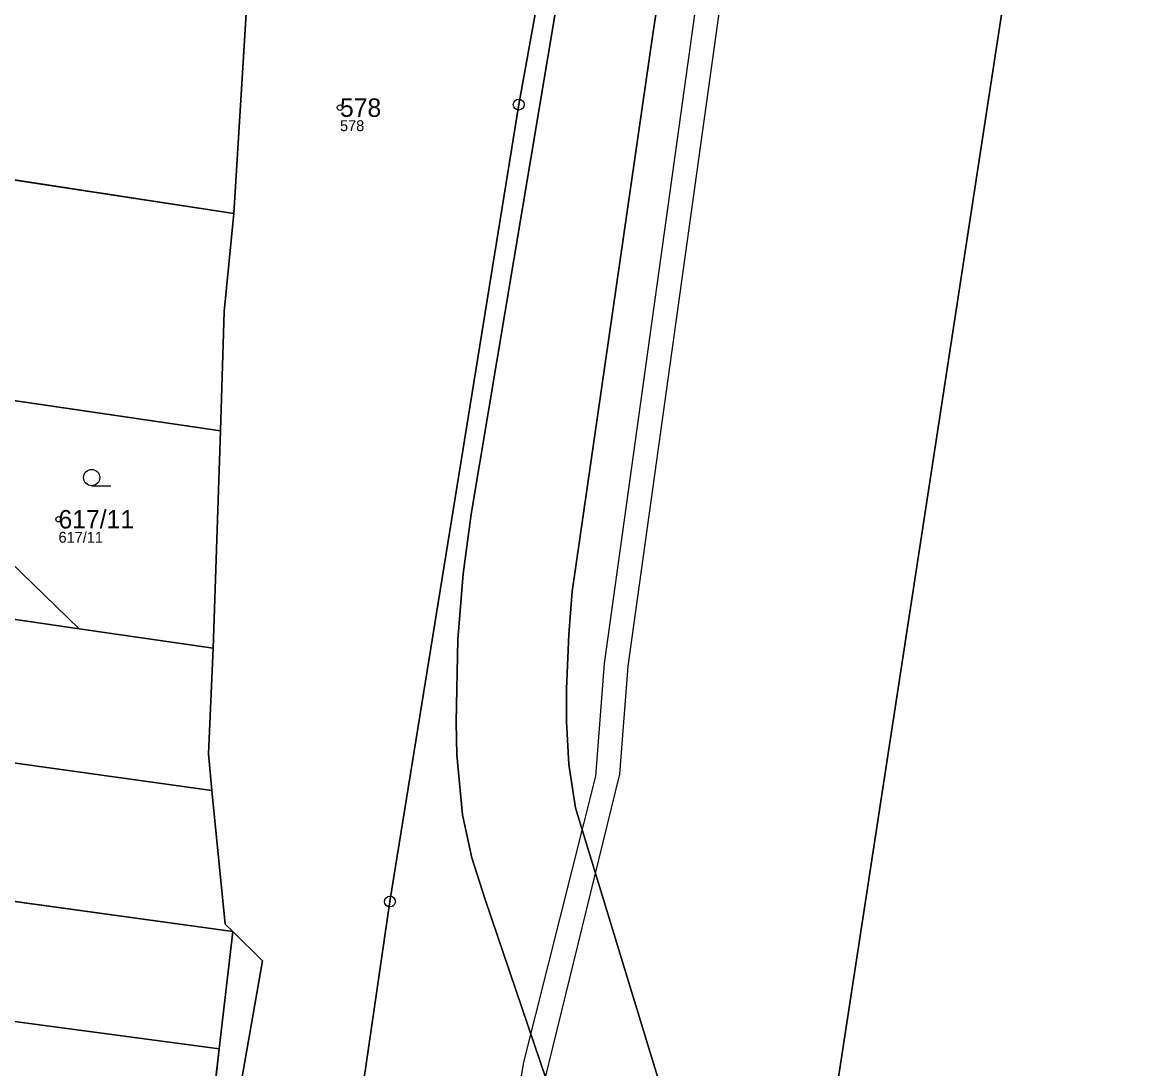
# Model space of a CAD drawing. Extents: x -734965 to -732523, y -1026217 to -1023680.
# Drawn here: x -734214.8 to -734112, y -1025458.1 to -1025361.8 of the extents above; entities that cross this region are included whole.
import ezdxf

# ---------------------------------------------------------------- set-up
doc = ezdxf.new("R2010")
doc.units = 0
for name, color, linetype in [('Vrstva 1', 7, 'Continuous'), ('Vrstva 13', 7, 'Continuous'), ('Vrstva 2', 7, 'Continuous'), ('Vrstva 3', 7, 'Continuous'), ('Vrstva 50', 7, 'Continuous'), ('Vrstva 51', 7, 'Continuous'), ('Vrstva 8', 7, 'Continuous')]:
    doc.layers.add(name, color=color, linetype=linetype)

msp = doc.modelspace()

# ---------------------------------------------------------------- linework, layer by layer
at = {"layer": 'Vrstva 1'}
for p, q in [((-734194.12, -1025358.97), (-734195.38, -1025379.43)), ((-734250.39, -1025371), (-734195.38, -1025379.43)), ((-734234.07, -1025393.93), (-734196.61, -1025399.41)), ((-734234.07, -1025393.93), (-734209.6, -1025417.64)), ((-734196.61, -1025399.41), (-734197.28, -1025419.42)), ((-734209.6, -1025417.64), (-734237.03, -1025413.62)), ((-734197.28, -1025419.42), (-734209.6, -1025417.64)), ((-734230.22, -1025427.95), (-734197.39, -1025432.52)), ((-734260.05, -1025436.59), (-734195.46, -1025445.51)), ((-734195.46, -1025445.51), (-734196.71, -1025456.31)), ((-734262.44, -1025447.52), (-734196.71, -1025456.31)), ((-734196.71, -1025456.31), (-734198, -1025467.39))]:
    msp.add_line(p, q, dxfattribs=at)
for points in [[(-734133.38, -1025212.52), (-734147.25, -1025301.2), (-734156.78, -1025362.71), (-734164.22, -1025414.21), (-734164.54, -1025418.17), (-734164.74, -1025423.18), (-734164.76, -1025426.18), (-734164.54, -1025430.14), (-734163.93, -1025434.11), (-734150.29, -1025478.74), (-734149.26, -1025481.04), (-734147.79, -1025483.08), (-734146.7, -1025484.05)], [(-734165.69, -1025493.21), (-734164.83, -1025492.89), (-734164.35, -1025493.02), (-734163.91, -1025492.8), (-734163.87, -1025492.31), (-734162.26, -1025491.06), (-734160.77, -1025489.7), (-734159.53, -1025488.12), (-734158.87, -1025486.23), (-734158.67, -1025484.23), (-734158.88, -1025482.22), (-734159.26, -1025480.77), (-734172.24, -1025442.54), (-734173.48, -1025438.71), (-734174.32, -1025434.77), (-734174.85, -1025429.25), (-734174.92, -1025426.23), (-734174.74, -1025418.64), (-734174.26, -1025412.59), (-734173.54, -1025407.09), (-734165.68, -1025360.28), (-734143.52, -1025217.96)], [(-734135.5, -1025471.95), (-734141.43, -1025470.1), (-734110.97, -1025271.5), (-734071.85, -1025255.12), (-734071.78, -1025256.05)], [(-734186.54, -1025480.67), (-734181, -1025442.74), (-734169.15, -1025369.4), (-734156.59, -1025300)], [(-734195.38, -1025379.43), (-734196.25, -1025388.44), (-734196.61, -1025399.41)], [(-734197.28, -1025419.42), (-734197.72, -1025429.14), (-734197.39, -1025432.52)], [(-734197.39, -1025432.52), (-734196.17, -1025444.81), (-734195.46, -1025445.51)], [(-734195.46, -1025445.51), (-734192.73, -1025448.2), (-734199.45, -1025486.49), (-734203.46, -1025495.22)]]:
    msp.add_lwpolyline(points, dxfattribs=at)
at = {"layer": 'Vrstva 13'}
msp.add_lwpolyline([(-734115.43, -1025136.65), (-734117.34, -1025154.58), (-734109.43, -1025163.58), (-734124.65, -1025178.37), (-734135.5, -1025248.81), (-734150.92, -1025346.32), (-734161.29, -1025420.84), (-734162.08, -1025431.21), (-734168.72, -1025457.51), (-734174.79, -1025493.82), (-734178.87, -1025496.87), (-734173.4, -1025495.55), (-734172.75, -1025495.07), (-734166.75, -1025459.18), (-734159.84, -1025431.03), (-734159.08, -1025421.07), (-734148.72, -1025346.65), (-734133.31, -1025249.15), (-734122.57, -1025179.44), (-734106.36, -1025163.71), (-734115.03, -1025153.85), (-734113.22, -1025136.89)], dxfattribs=at)
at = {"layer": 'Vrstva 3'}
msp.add_line((-734208.46, -1025404.47), (-734206.71, -1025404.47), dxfattribs=at)
msp.add_circle((-734208.46, -1025403.72), 0.75, dxfattribs=at)
at = {"layer": 'Vrstva 50'}
for centre in [(-734185.6, -1025369.68), (-734211.51, -1025407.56)]:
    msp.add_circle(centre, 0.25, dxfattribs=at)
at = {"layer": 'Vrstva 51'}
for points in [[(-734097.86, -1025193.47), (-734133.38, -1025212.52), (-734147.25, -1025301.2), (-734156.78, -1025362.71), (-734164.22, -1025414.21), (-734164.54, -1025418.17), (-734164.74, -1025423.18), (-734164.76, -1025426.18), (-734164.54, -1025430.14), (-734163.93, -1025434.11), (-734150.29, -1025478.74), (-734149.26, -1025481.04), (-734147.79, -1025483.08), (-734146.7, -1025484.05), (-734135.5, -1025471.95), (-734141.43, -1025470.1), (-734110.97, -1025271.5)], [(-734110.97, -1025271.5), (-734141.43, -1025470.1), (-734135.5, -1025471.95), (-734112.03, -1025478.77), (-734108.36, -1025479.83)], [(-734192.77, -1025655.13), (-734195.13, -1025573.4), (-734193.69, -1025551.93), (-734191.14, -1025513.97), (-734180.96, -1025520.44), (-734179.64, -1025521.28), (-734165.41, -1025504.9), (-734163.5, -1025502.7), (-734176.27, -1025509.26), (-734186.74, -1025508.81), (-734186.32, -1025505.64), (-734185.56, -1025501.67), (-734184.99, -1025498.35), (-734188.6, -1025494.81), (-734186.54, -1025480.67), (-734181, -1025442.74), (-734169.15, -1025369.4), (-734156.59, -1025300)], [(-734156.59, -1025300), (-734169.15, -1025369.4), (-734181, -1025442.74), (-734186.54, -1025480.67)], [(-734150.29, -1025478.74), (-734163.93, -1025434.11), (-734164.54, -1025430.14), (-734164.76, -1025426.18), (-734164.74, -1025423.18), (-734164.54, -1025418.17), (-734164.22, -1025414.21), (-734156.78, -1025362.71), (-734147.25, -1025301.2)], [(-734194.12, -1025358.97), (-734195.38, -1025379.43), (-734196.25, -1025388.44), (-734196.61, -1025399.41), (-734197.28, -1025419.42), (-734197.72, -1025429.14), (-734197.39, -1025432.52), (-734196.17, -1025444.81), (-734195.46, -1025445.51), (-734192.73, -1025448.2), (-734199.45, -1025486.49), (-734203.46, -1025495.22), (-734205.2, -1025501.12), (-734205.86, -1025503.37), (-734202.36, -1025515.34), (-734206.86, -1025548.15), (-734208.37, -1025596.37), (-734208.2, -1025609.54), (-734207.24, -1025660.18)], [(-734159.26, -1025480.77), (-734172.24, -1025442.54), (-734173.48, -1025438.71), (-734174.32, -1025434.77), (-734174.85, -1025429.25), (-734174.92, -1025426.23), (-734174.74, -1025418.64), (-734174.26, -1025412.59), (-734173.54, -1025407.09), (-734165.68, -1025360.28)], [(-734165.68, -1025360.28), (-734173.54, -1025407.09), (-734174.26, -1025412.59), (-734174.74, -1025418.64), (-734174.92, -1025426.23), (-734174.85, -1025429.25), (-734174.32, -1025434.77), (-734173.48, -1025438.71), (-734172.24, -1025442.54), (-734159.26, -1025480.77)]]:
    msp.add_lwpolyline(points, dxfattribs=at)
for points in [[(-734250.39, -1025371), (-734195.38, -1025379.43), (-734194.12, -1025358.97), (-734247.56, -1025351.34)], [(-734196.61, -1025399.41), (-734196.25, -1025388.44), (-734195.38, -1025379.43), (-734250.39, -1025371), (-734251.33, -1025377.22), (-734253.35, -1025391.11), (-734234.07, -1025393.93)], [(-734251.79, -1025411.39), (-734251.09, -1025407.4), (-734250.82, -1025407.44), (-734244.91, -1025408.38), (-734244.48, -1025405.66), (-734231.7, -1025407.52), (-734232.09, -1025410.12), (-734236.48, -1025409.51), (-734237.03, -1025413.62), (-734209.6, -1025417.64), (-734234.07, -1025393.93), (-734253.35, -1025391.11), (-734255.62, -1025405.63), (-734257.54, -1025410.69), (-734256.29, -1025410.87)], [(-734209.6, -1025417.64), (-734197.28, -1025419.42), (-734196.61, -1025399.41), (-734234.07, -1025393.93)], [(-734197.28, -1025419.42), (-734209.6, -1025417.64), (-734237.03, -1025413.62), (-734245.07, -1025412.44), (-734251.38, -1025411.44), (-734251.79, -1025411.39), (-734256.29, -1025410.87), (-734258.59, -1025424.01), (-734238.48, -1025426.81), (-734238, -1025422.89), (-734231.97, -1025423.7), (-734232.51, -1025427.64), (-734230.22, -1025427.95), (-734197.39, -1025432.52), (-734197.72, -1025429.14)], [(-734258.59, -1025424.01), (-734260.05, -1025436.59), (-734195.46, -1025445.51), (-734196.17, -1025444.81), (-734197.39, -1025432.52), (-734230.22, -1025427.95), (-734230.8, -1025432.07), (-734239.04, -1025430.82), (-734238.48, -1025426.81)], [(-734262.44, -1025447.52), (-734196.71, -1025456.31), (-734195.46, -1025445.51), (-734260.05, -1025436.59)], [(-734222.99, -1025483.18), (-734203.46, -1025495.22), (-734199.45, -1025486.49), (-734192.73, -1025448.2), (-734195.46, -1025445.51), (-734196.71, -1025456.31), (-734198, -1025467.39), (-734202.38, -1025489.91), (-734209.55, -1025491.06), (-734254.45, -1025459.93), (-734263.46, -1025453.25), (-734263.8, -1025455.17)], [(-734198, -1025467.39), (-734196.71, -1025456.31), (-734262.44, -1025447.52), (-734263.46, -1025453.25), (-734254.45, -1025459.93)]]:
    msp.add_lwpolyline(points, close=True, dxfattribs=at)
at = {"layer": 'Vrstva 8'}
for centre, radius in [((-734169.15, -1025369.4), 0.5), ((-734169.15, -1025369.4), 0.0303), ((-734181, -1025442.74), 0.5), ((-734181, -1025442.74), 0.0303)]:
    msp.add_circle(centre, radius, dxfattribs=at)

# ---------------------------------------------------------------- texts
at = {"layer": 'Vrstva 2'}
for s, p in [('578', (-734185.6, -1025370.53)), ('617/11', (-734211.51, -1025408.41))]:
    msp.add_text(s, height=1.7, dxfattribs=at).set_placement(p)
at = {"layer": 'Vrstva 50'}
for s, p in [('578', (-734185.6, -1025371.84)), ('617/11', (-734211.51, -1025409.72))]:
    msp.add_text(s, height=1, dxfattribs=at).set_placement(p)

doc.saveas('drawing.dxf')
